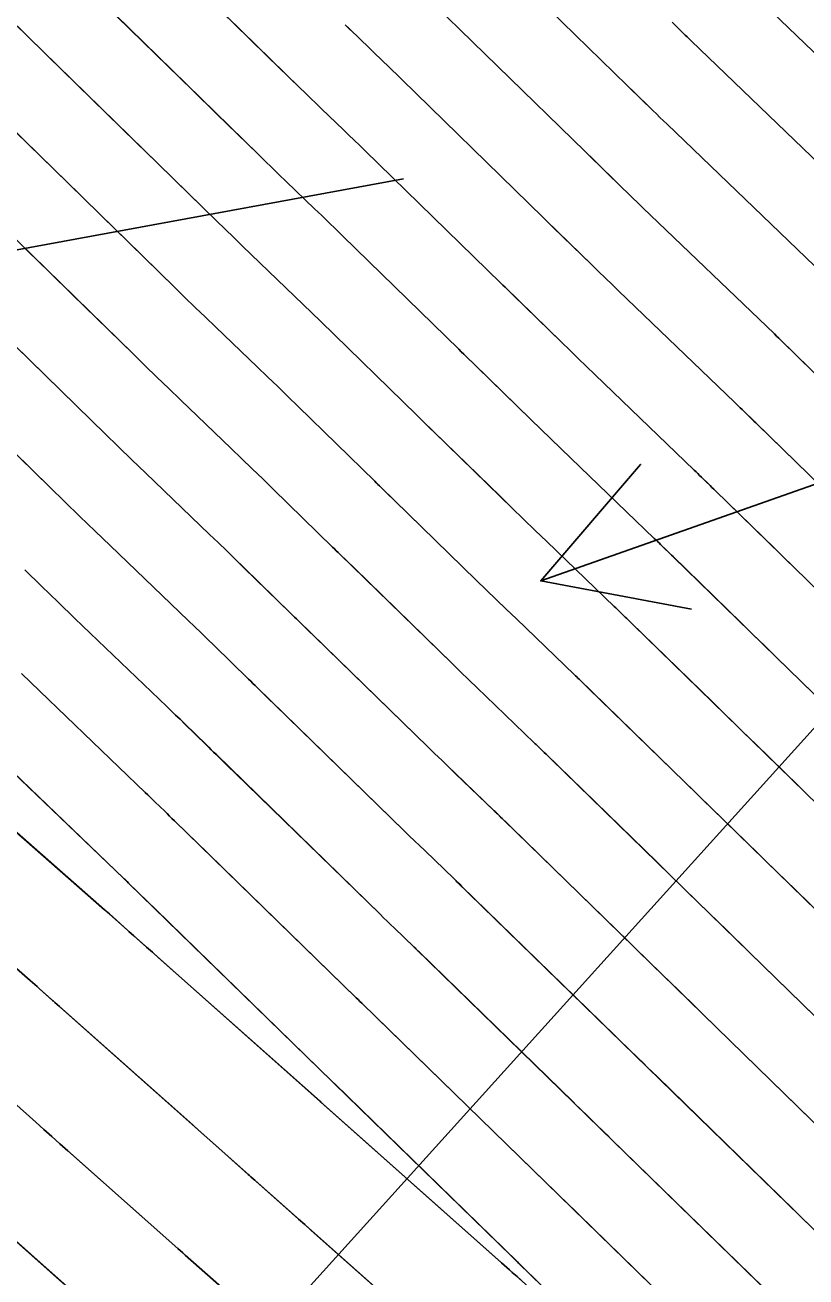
# Model space of a CAD drawing. Extents: x 954385 to 988206, y 1868364 to 1924553.
# Drawn here: x 955742.34 to 955772.86, y 1923075.98 to 1923124.94 of the extents above; entities that cross this region are included whole.
import ezdxf

# ---------------------------------------------------------------- set-up
doc = ezdxf.new("R2010")
doc.units = 0
for name, color, linetype in [('16', 7, 'Continuous'), ('26', 7, 'Continuous'), ('6', 7, 'Continuous'), ('7', 7, 'Continuous')]:
    doc.layers.add(name, color=color, linetype=linetype)

msp = doc.modelspace()

# ---------------------------------------------------------------- linework, layer by layer
at = {"layer": '16'}
for points in [[(955781.689, 1923090.486), (955767.184, 1923104.629), (955767.122, 1923104.688), (955767.061, 1923104.748), (955767, 1923104.807), (955766.938, 1923104.866), (955763.675, 1923108.004), (955763.284, 1923108.382), (955762.893, 1923108.76), (955762.502, 1923109.138), (955762.112, 1923109.518), (955759.489, 1923112.075), (955759.394, 1923112.168), (955759.299, 1923112.261), (955754.764, 1923116.688), (955754.489, 1923116.956), (955754.213, 1923117.223), (955753.937, 1923117.49), (955753.661, 1923117.756), (955752.552, 1923118.819), (955752.276, 1923119.086), (955751.999, 1923119.353), (955751.724, 1923119.62), (955751.449, 1923119.888), (955729.661, 1923141.199)], [(955783.298, 1923093.106), (955768.778, 1923107.264), (955768.709, 1923107.331), (955768.64, 1923107.398), (955768.571, 1923107.464), (955768.502, 1923107.531), (955764.615, 1923111.269), (955764.287, 1923111.586), (955763.959, 1923111.903), (955763.631, 1923112.221), (955763.304, 1923112.539), (955761.103, 1923114.684), (955761.023, 1923114.762), (955760.943, 1923114.84), (955755.637, 1923120.021), (955755.424, 1923120.228), (955755.211, 1923120.434), (955754.998, 1923120.64), (955754.784, 1923120.846), (955753.929, 1923121.667), (955753.715, 1923121.872), (955753.502, 1923122.078), (955753.289, 1923122.285), (955753.077, 1923122.492), (955735.978, 1923139.216)], [(955780.079, 1923087.866), (955765.589, 1923101.993), (955765.536, 1923102.046), (955765.482, 1923102.098), (955765.428, 1923102.15), (955765.374, 1923102.202), (955762.736, 1923104.739), (955762.281, 1923105.178), (955761.827, 1923105.616), (955761.373, 1923106.056), (955760.921, 1923106.497), (955757.876, 1923109.466), (955757.765, 1923109.573), (955757.654, 1923109.681), (955753.892, 1923113.354), (955753.554, 1923113.683), (955753.216, 1923114.012), (955752.876, 1923114.339), (955752.537, 1923114.666), (955751.176, 1923115.972), (955750.836, 1923116.299), (955750.497, 1923116.627), (955750.159, 1923116.955), (955749.821, 1923117.285), (955728.332, 1923138.303)], [(955778.47, 1923085.245), (955763.995, 1923099.358), (955763.949, 1923099.403), (955763.903, 1923099.448), (955763.856, 1923099.493), (955763.81, 1923099.537), (955761.545, 1923101.716), (955761.152, 1923102.094), (955760.76, 1923102.473), (955760.369, 1923102.852), (955759.978, 1923103.233), (955756.262, 1923106.856), (955756.199, 1923106.918), (955756.136, 1923106.979), (955756.073, 1923107.041), (955756.01, 1923107.102), (955753.02, 1923110.021), (955752.619, 1923110.411), (955752.218, 1923110.8), (955751.816, 1923111.189), (955751.413, 1923111.576), (955749.799, 1923113.125), (955749.396, 1923113.512), (955748.994, 1923113.901), (955748.593, 1923114.29), (955748.193, 1923114.681), (955726.902, 1923135.505)], [(955773.194, 1923115.525), (955767.435, 1923121.063), (955767.296, 1923121.198), (955767.156, 1923121.332), (955767.017, 1923121.467), (955766.879, 1923121.602), (955765.945, 1923122.512), (955765.877, 1923122.579), (955758.253, 1923130.021)], [(955699.973, 1923128.699), (955700.469, 1923128.264), (955700.964, 1923127.83), (955701.459, 1923127.395), (955703.526, 1923125.579), (955703.984, 1923125.191), (955704.454, 1923124.819), (955704.937, 1923124.463), (955705.432, 1923124.123), (955708.199, 1923122.295), (955708.319, 1923122.213), (955708.435, 1923122.128), (955708.549, 1923122.039), (955708.661, 1923121.947), (955710.448, 1923120.419), (955738.606, 1923096.34), (955738.745, 1923096.221), (955738.884, 1923096.101), (955739.022, 1923095.981), (955739.16, 1923095.86), (955745.451, 1923090.34), (955745.482, 1923090.313), (955745.513, 1923090.286), (955766.73, 1923071.409)], [(955769.315, 1923127.593), (955776.323, 1923120.854)], [(955786.844, 1923098.029), (955771.967, 1923112.534), (955771.883, 1923112.616), (955771.799, 1923112.697), (955771.715, 1923112.779), (955771.63, 1923112.86), (955766.495, 1923117.799), (955766.293, 1923117.994), (955766.09, 1923118.189), (955765.889, 1923118.385), (955765.687, 1923118.581), (955764.331, 1923119.903), (955764.257, 1923119.975), (955764.233, 1923119.999), (955757.381, 1923126.688)], [(955731.838, 1923126.482), (955746.565, 1923112.077), (955747.028, 1923111.625), (955747.492, 1923111.175), (955747.957, 1923110.726), (955748.423, 1923110.277), (955750.394, 1923108.386), (955750.807, 1923107.988), (955751.22, 1923107.589), (955751.632, 1923107.19), (955752.043, 1923106.79), (955754.365, 1923104.523), (955754.436, 1923104.454), (955754.506, 1923104.385), (955754.577, 1923104.316), (955754.648, 1923104.247), (955759.04, 1923099.965), (955759.367, 1923099.647), (955759.694, 1923099.329), (955760.022, 1923099.012), (955760.351, 1923098.696), (955762.246, 1923096.873), (955762.285, 1923096.836), (955762.323, 1923096.798), (955762.362, 1923096.76), (955762.401, 1923096.723), (955776.86, 1923082.625)], [(955698.307, 1923125.544), (955705.648, 1923119.267), (955705.856, 1923119.09), (955707.707, 1923117.507), (955735.893, 1923093.404), (955736.01, 1923093.304), (955736.126, 1923093.204), (955736.242, 1923093.103), (955736.358, 1923093.002), (955742.538, 1923087.579), (955742.631, 1923087.498), (955742.724, 1923087.415), (955742.817, 1923087.333), (955742.91, 1923087.251), (955765.468, 1923067.18)], [(955785.041, 1923095.597), (955770.372, 1923109.899), (955770.296, 1923109.973), (955770.22, 1923110.048), (955770.143, 1923110.122), (955770.066, 1923110.195), (955765.555, 1923114.534), (955765.29, 1923114.79), (955765.024, 1923115.046), (955764.76, 1923115.303), (955764.495, 1923115.56), (955762.717, 1923117.294), (955762.62, 1923117.388), (955762.588, 1923117.42), (955756.509, 1923123.354), (955756.359, 1923123.5), (955756.209, 1923123.646), (955756.059, 1923123.791), (955755.908, 1923123.936), (955755.305, 1923124.514), (955755.155, 1923124.659), (955755.005, 1923124.804), (955754.855, 1923124.95)], [(955767.633, 1923125.049), (955768.07, 1923124.623), (955768.146, 1923124.549), (955768.222, 1923124.475), (955768.299, 1923124.402), (955768.375, 1923124.328), (955774.758, 1923118.189)], [(955775.25, 1923080.005), (955760.807, 1923094.088), (955760.775, 1923094.118), (955760.744, 1923094.148), (955760.713, 1923094.178), (955760.682, 1923094.208), (955759.156, 1923095.676), (955758.892, 1923095.93), (955758.628, 1923096.186), (955758.364, 1923096.441), (955758.101, 1923096.697), (955753.034, 1923101.637), (955752.956, 1923101.714), (955752.877, 1923101.79), (955752.799, 1923101.867), (955752.721, 1923101.943), (955750.887, 1923103.733), (955750.556, 1923104.056), (955750.223, 1923104.379), (955749.89, 1923104.701), (955749.555, 1923105.022), (955747.046, 1923107.43), (955746.517, 1923107.939), (955745.989, 1923108.449), (955745.463, 1923108.961), (955744.937, 1923109.473), (955729.76, 1923124.318)], [(955773.641, 1923077.384), (955759.212, 1923091.452), (955759.189, 1923091.475), (955759.165, 1923091.498), (955759.141, 1923091.521), (955759.118, 1923091.544), (955757.962, 1923092.656), (955757.761, 1923092.849), (955757.561, 1923093.042), (955757.362, 1923093.236), (955757.162, 1923093.43), (955751.42, 1923099.028), (955751.334, 1923099.112), (955751.248, 1923099.196), (955751.162, 1923099.28), (955751.076, 1923099.364), (955749.732, 1923100.676), (955749.479, 1923100.922), (955749.226, 1923101.168), (955748.972, 1923101.413), (955748.717, 1923101.658), (955745.67, 1923104.583), (955745.077, 1923105.152), (955744.487, 1923105.723), (955743.897, 1923106.296), (955743.309, 1923106.87), (955727.682, 1923122.154)], [(955742.332, 1923103.631), (955742.984, 1923102.997), (955743.638, 1923102.366), (955744.293, 1923101.735), (955747.879, 1923098.294), (955748.054, 1923098.126), (955748.228, 1923097.957), (955748.403, 1923097.788), (955748.576, 1923097.619), (955749.431, 1923096.784), (955749.525, 1923096.693), (955749.619, 1923096.601), (955749.713, 1923096.51), (955749.806, 1923096.419), (955756.223, 1923090.162), (955756.359, 1923090.03), (955756.495, 1923089.898), (955756.631, 1923089.767), (955756.767, 1923089.636), (955757.554, 1923088.879), (955757.586, 1923088.848), (955757.618, 1923088.817), (955772.031, 1923074.764)], [(955770.422, 1923072.144), (955756.024, 1923086.182), (955755.998, 1923086.207), (955755.99, 1923086.215), (955755.573, 1923086.616), (955755.501, 1923086.685), (955755.429, 1923086.755), (955755.357, 1923086.825), (955755.285, 1923086.895), (955748.179, 1923093.822), (955748.084, 1923093.915), (955747.99, 1923094.007), (955747.895, 1923094.1), (955747.8, 1923094.192), (955747.421, 1923094.562), (955747.326, 1923094.655), (955747.231, 1923094.747), (955747.136, 1923094.839), (955747.04, 1923094.93), (955742.917, 1923098.888), (955742.198, 1923099.579)], [(955766.8, 1923071.485), (955754.429, 1923083.547), (955754.425, 1923083.55), (955754.37, 1923083.603), (955754.346, 1923083.627), (955746.392, 1923091.382), (955746.329, 1923091.444), (955746.265, 1923091.505), (955746.25, 1923091.521), (955746.234, 1923091.536), (955746.218, 1923091.551), (955746.202, 1923091.567), (955741.54, 1923096.041)], [(955743.653, 1923081.239), (955762.9, 1923064.115), (955763.106, 1923063.931), (955763.312, 1923063.748), (955763.518, 1923063.564), (955763.724, 1923063.381), (955769.327, 1923058.39), (955770.055, 1923057.741), (955770.78, 1923057.09), (955771.505, 1923056.437), (955772.228, 1923055.784), (955777.91, 1923050.632), (955778.052, 1923050.504), (955778.194, 1923050.375), (955778.336, 1923050.246), (955778.478, 1923050.117), (955807.815, 1923023.492)], [(955834.011, 1922994.421), (955805.173, 1923020.49), (955805.119, 1923020.539), (955805.065, 1923020.588), (955805.011, 1923020.637), (955804.958, 1923020.685), (955776.62, 1923046.403), (955776.028, 1923046.94), (955775.436, 1923047.477), (955774.844, 1923048.014), (955774.253, 1923048.551), (955768.58, 1923053.693), (955768.302, 1923053.944), (955768.024, 1923054.194), (955767.746, 1923054.444), (955767.466, 1923054.694), (955761.863, 1923059.685), (955761.208, 1923060.268), (955760.554, 1923060.85), (955759.899, 1923061.433), (955759.245, 1923062.016), (955741.012, 1923078.237)]]:
    msp.add_lwpolyline(points, dxfattribs=at)
at = {"layer": '26'}
for points in [[(955657.131, 1922968.928), (955793.644, 1923120.095), (955792.388, 1923114.228), (955793.644, 1923120.095), (955787.935, 1923118.25)], [(955757.131, 1923118.928), (955713.308, 1923110.873), (955717.876, 1923114.763), (955713.308, 1923110.873), (955718.961, 1923108.862)], [(955807.131, 1923118.928), (955762.499, 1923103.203), (955766.403, 1923107.759), (955762.499, 1923103.203), (955768.397, 1923102.1)]]:
    msp.add_lwpolyline(points, dxfattribs=at)
at = {"layer": '6'}
for points in [[(955774.137, 1923097.85), (955772.181, 1923099.756), (955771.718, 1923100.207), (955771.255, 1923100.658), (955770.792, 1923101.11), (955770.329, 1923101.561), (955767.673, 1923104.15), (955767.612, 1923104.21), (955767.551, 1923104.27), (955767.489, 1923104.33), (955767.428, 1923104.389), (955767.184, 1923104.628), (955767.122, 1923104.688), (955767.061, 1923104.747), (955767, 1923104.807), (955766.938, 1923104.866), (955763.676, 1923108.004), (955763.284, 1923108.381), (955762.893, 1923108.759), (955762.502, 1923109.138), (955762.112, 1923109.517), (955759.87, 1923111.703), (955759.68, 1923111.888), (955759.489, 1923112.074), (955759.394, 1923112.167), (955759.299, 1923112.26), (955754.764, 1923116.687), (955754.489, 1923116.955), (955754.213, 1923117.223), (955753.937, 1923117.49), (955753.66, 1923117.756), (955752.552, 1923118.819), (955752.276, 1923119.086), (955751.999, 1923119.353), (955751.724, 1923119.62), (955751.449, 1923119.888), (955749.827, 1923121.475), (955748.897, 1923122.385), (955744.474, 1923126.711)], [(955767.633, 1923125.049), (955768.07, 1923124.623), (955768.146, 1923124.549), (955768.222, 1923124.475), (955768.298, 1923124.401), (955768.375, 1923124.327), (955774.758, 1923118.189)], [(955739.724, 1923110.377), (955743.309, 1923106.87), (955743.897, 1923106.296), (955744.487, 1923105.723), (955745.078, 1923105.152), (955745.67, 1923104.582), (955748.717, 1923101.658), (955748.971, 1923101.413), (955749.225, 1923101.167), (955749.479, 1923100.922), (955749.732, 1923100.675), (955751.076, 1923099.363), (955751.162, 1923099.279), (955751.248, 1923099.195), (955751.334, 1923099.111), (955751.42, 1923099.027), (955751.85, 1923098.608), (955752.108, 1923098.357), (955757.162, 1923093.43), (955757.362, 1923093.236), (955757.561, 1923093.042), (955757.761, 1923092.848), (955757.962, 1923092.655), (955759.118, 1923091.544), (955759.141, 1923091.521), (955759.165, 1923091.498), (955759.189, 1923091.475), (955759.212, 1923091.452), (955759.33, 1923091.337), (955759.401, 1923091.268), (955764.854, 1923085.952), (955765.036, 1923085.774), (955765.219, 1923085.596), (955765.401, 1923085.418), (955765.583, 1923085.241), (955766.313, 1923084.53), (955766.496, 1923084.352), (955766.678, 1923084.174), (955766.86, 1923083.996), (955767.043, 1923083.818), (955772.39, 1923078.603), (955772.703, 1923078.298), (955773.015, 1923077.993)], [(955743.918, 1923075.65), (955738.161, 1923080.772)]]:
    msp.add_lwpolyline(points, dxfattribs=at)
at = {"layer": '7'}
for points in [[(955758.253, 1923130.021), (955765.877, 1923122.578), (955765.945, 1923122.512), (955766.08, 1923122.379), (955766.878, 1923121.601), (955767.017, 1923121.466), (955767.156, 1923121.332), (955767.296, 1923121.197), (955767.435, 1923121.063), (955773.194, 1923115.524)], [(955772.871, 1923103.272), (955772.462, 1923103.671), (955772.053, 1923104.07), (955771.644, 1923104.468), (955769.327, 1923106.727), (955769.259, 1923106.794), (955769.19, 1923106.861), (955769.121, 1923106.928), (955769.053, 1923106.995), (955768.778, 1923107.263), (955768.709, 1923107.33), (955768.64, 1923107.397), (955768.571, 1923107.464), (955768.502, 1923107.531), (955764.615, 1923111.268), (955764.287, 1923111.585), (955763.959, 1923111.902), (955763.631, 1923112.22), (955763.304, 1923112.538), (955761.423, 1923114.372), (955761.263, 1923114.528), (955761.103, 1923114.684), (955761.023, 1923114.762), (955760.943, 1923114.84), (955755.636, 1923120.021), (955755.424, 1923120.228), (955755.211, 1923120.434), (955754.998, 1923120.64), (955754.784, 1923120.846), (955753.929, 1923121.667), (955753.715, 1923121.872), (955753.502, 1923122.078), (955753.289, 1923122.285), (955753.077, 1923122.492), (955751.825, 1923123.717), (955751.107, 1923124.419), (955745.725, 1923129.684)], [(955776.322, 1923120.853), (955769.315, 1923127.592)], [(955774.275, 1923110.283), (955772.636, 1923111.88), (955772.553, 1923111.961), (955772.469, 1923112.043), (955772.385, 1923112.125), (955772.301, 1923112.207), (955771.966, 1923112.534), (955771.883, 1923112.616), (955771.799, 1923112.697), (955771.715, 1923112.778), (955771.63, 1923112.86), (955766.495, 1923117.798), (955766.293, 1923117.993), (955766.09, 1923118.188), (955765.888, 1923118.384), (955765.687, 1923118.58), (955764.503, 1923119.734), (955764.306, 1923119.926), (955764.232, 1923119.998), (955757.381, 1923126.688)], [(955742.054, 1923124.882), (955742.346, 1923124.596), (955742.639, 1923124.31), (955742.931, 1923124.024), (955743.224, 1923123.738), (955746.688, 1923120.35), (955747.449, 1923119.605), (955748.211, 1923118.86), (955749.821, 1923117.285), (955750.159, 1923116.955), (955750.497, 1923116.627), (955750.836, 1923116.299), (955751.176, 1923115.972), (955752.536, 1923114.666), (955752.876, 1923114.339), (955753.215, 1923114.011), (955753.554, 1923113.683), (955753.892, 1923113.354), (955757.654, 1923109.681), (955757.709, 1923109.627), (955757.765, 1923109.573), (955757.82, 1923109.519), (955757.875, 1923109.465), (955758.207, 1923109.141), (955758.318, 1923109.033), (955760.921, 1923106.496), (955761.373, 1923106.056), (955761.827, 1923105.616), (955762.281, 1923105.177), (955762.736, 1923104.739), (955765.374, 1923102.202), (955765.428, 1923102.15), (955765.482, 1923102.098), (955765.536, 1923102.045), (955765.589, 1923101.993), (955765.804, 1923101.783), (955765.858, 1923101.731), (955765.911, 1923101.679), (955765.965, 1923101.626), (955766.018, 1923101.574), (955769.206, 1923098.466), (955769.627, 1923098.056), (955770.048, 1923097.646), (955770.468, 1923097.236), (955770.889, 1923096.826), (955772.572, 1923095.186), (955772.993, 1923094.776)], [(955754.855, 1923124.95), (955755.004, 1923124.804), (955755.155, 1923124.659), (955755.305, 1923124.514), (955755.908, 1923123.936), (955756.059, 1923123.791), (955756.209, 1923123.645), (955756.359, 1923123.5), (955756.509, 1923123.354), (955762.588, 1923117.419), (955762.652, 1923117.356), (955762.717, 1923117.293), (955762.975, 1923117.041), (955764.495, 1923115.559), (955764.76, 1923115.302), (955765.024, 1923115.045), (955765.29, 1923114.789), (955765.555, 1923114.533), (955770.066, 1923110.195), (955770.143, 1923110.121), (955770.219, 1923110.047), (955770.296, 1923109.973), (955770.372, 1923109.899), (955770.677, 1923109.601), (955770.753, 1923109.526), (955770.829, 1923109.452), (955770.906, 1923109.378), (955770.982, 1923109.303), (955772.959, 1923107.375)], [(955775.967, 1923087.685), (955772.452, 1923091.114), (955772.091, 1923091.466), (955771.73, 1923091.818), (955771.368, 1923092.17), (955771.007, 1923092.522), (955769.563, 1923093.93), (955769.201, 1923094.282), (955768.84, 1923094.633), (955768.479, 1923094.985), (955768.118, 1923095.337), (955764.364, 1923098.998), (955764.318, 1923099.043), (955764.272, 1923099.088), (955764.226, 1923099.133), (955764.18, 1923099.178), (955763.995, 1923099.358), (955763.949, 1923099.403), (955763.903, 1923099.448), (955763.856, 1923099.493), (955763.81, 1923099.537), (955761.545, 1923101.715), (955761.152, 1923102.094), (955760.76, 1923102.472), (955760.369, 1923102.852), (955759.978, 1923103.232), (955756.765, 1923106.364), (955756.513, 1923106.61), (955756.261, 1923106.856), (955756.198, 1923106.917), (955756.135, 1923106.978), (955756.072, 1923107.04), (955756.009, 1923107.101), (955753.019, 1923110.021), (955752.619, 1923110.411), (955752.218, 1923110.8), (955751.815, 1923111.188), (955751.413, 1923111.576), (955749.799, 1923113.125), (955749.396, 1923113.512), (955748.994, 1923113.901), (955748.593, 1923114.29), (955748.193, 1923114.681), (955746.284, 1923116.549), (955745.381, 1923117.432), (955744.478, 1923118.315), (955741.973, 1923120.765)], [(955774.775, 1923084.658), (955770.649, 1923088.682), (955770.347, 1923088.976), (955770.046, 1923089.27), (955769.744, 1923089.564), (955769.443, 1923089.858), (955768.236, 1923091.033), (955767.935, 1923091.327), (955767.633, 1923091.621), (955767.332, 1923091.915), (955767.03, 1923092.209), (955762.71, 1923096.421), (955762.632, 1923096.497), (955762.555, 1923096.572), (955762.401, 1923096.723), (955762.362, 1923096.76), (955762.324, 1923096.798), (955762.285, 1923096.835), (955762.246, 1923096.873), (955760.351, 1923098.695), (955760.022, 1923099.012), (955759.694, 1923099.329), (955759.367, 1923099.647), (955759.04, 1923099.965), (955755.213, 1923103.695), (955754.93, 1923103.971), (955754.647, 1923104.246), (955754.577, 1923104.315), (955754.506, 1923104.384), (955754.435, 1923104.453), (955754.365, 1923104.522), (955752.043, 1923106.789), (955751.632, 1923107.189), (955751.22, 1923107.589), (955750.807, 1923107.988), (955750.394, 1923108.385), (955748.423, 1923110.277), (955747.957, 1923110.726), (955747.492, 1923111.175), (955747.028, 1923111.625), (955746.565, 1923112.077), (955744.188, 1923114.403), (955743.313, 1923115.259), (955742.437, 1923116.115), (955740.686, 1923117.828)], [(955773.583, 1923081.63), (955768.846, 1923086.25), (955768.604, 1923086.486), (955768.362, 1923086.722), (955768.12, 1923086.958), (955767.878, 1923087.194), (955766.91, 1923088.137), (955766.668, 1923088.373), (955766.426, 1923088.609), (955766.184, 1923088.844), (955765.942, 1923089.08), (955761.055, 1923093.845), (955760.993, 1923093.905), (955760.931, 1923093.966), (955760.807, 1923094.087), (955760.775, 1923094.118), (955760.744, 1923094.148), (955760.713, 1923094.178), (955760.682, 1923094.208), (955759.156, 1923095.675), (955758.892, 1923095.93), (955758.628, 1923096.185), (955758.364, 1923096.441), (955758.101, 1923096.697), (955753.66, 1923101.026), (955753.425, 1923101.255), (955753.033, 1923101.637), (955752.955, 1923101.713), (955752.877, 1923101.79), (955752.799, 1923101.866), (955752.72, 1923101.942), (955750.887, 1923103.732), (955750.555, 1923104.055), (955750.223, 1923104.378), (955749.889, 1923104.7), (955749.555, 1923105.021), (955747.046, 1923107.43), (955746.517, 1923107.939), (955745.989, 1923108.449), (955745.463, 1923108.961), (955744.937, 1923109.473), (955741.956, 1923112.39)], [(955742.332, 1923103.631), (955742.984, 1923102.997), (955743.638, 1923102.365), (955744.293, 1923101.735), (955747.878, 1923098.294), (955748.053, 1923098.125), (955748.228, 1923097.957), (955748.402, 1923097.788), (955748.576, 1923097.618), (955749.431, 1923096.783), (955749.525, 1923096.692), (955749.618, 1923096.601), (955749.712, 1923096.509), (955749.806, 1923096.418), (955750.274, 1923095.961), (955750.555, 1923095.687), (955756.224, 1923090.162), (955756.359, 1923090.03), (955756.495, 1923089.898), (955756.631, 1923089.767), (955756.767, 1923089.635), (955757.554, 1923088.879), (955757.586, 1923088.848), (955757.618, 1923088.817), (955757.714, 1923088.723), (955757.746, 1923088.692), (955763.766, 1923082.823), (955763.889, 1923082.703), (955764.011, 1923082.584), (955764.134, 1923082.464), (955764.257, 1923082.344), (955764.748, 1923081.865), (955764.871, 1923081.746), (955764.994, 1923081.626), (955765.117, 1923081.506), (955765.24, 1923081.386), (955771.198, 1923075.576)], [(955742.198, 1923099.579), (955742.917, 1923098.888), (955747.04, 1923094.93), (955747.136, 1923094.838), (955747.231, 1923094.746), (955747.326, 1923094.654), (955747.421, 1923094.561), (955747.8, 1923094.191), (955747.894, 1923094.099), (955747.989, 1923094.006), (955748.084, 1923093.914), (955748.179, 1923093.821), (955748.699, 1923093.315), (955749.003, 1923093.018), (955755.285, 1923086.895), (955755.357, 1923086.825), (955755.429, 1923086.755), (955755.501, 1923086.685), (955755.573, 1923086.616), (955755.99, 1923086.215), (955756.015, 1923086.19), (955756.092, 1923086.116), (955762.678, 1923079.695), (955762.804, 1923079.571), (955762.931, 1923079.448), (955763.184, 1923079.201), (955763.31, 1923079.078), (955763.437, 1923078.955), (955770.006, 1923072.548)], [(955741.54, 1923096.04), (955746.202, 1923091.566), (955746.218, 1923091.55), (955746.233, 1923091.535), (955746.249, 1923091.52), (955746.265, 1923091.504), (955746.36, 1923091.412), (955746.391, 1923091.381), (955747.123, 1923090.668), (955747.45, 1923090.349), (955754.346, 1923083.627), (955754.371, 1923083.603), (955754.429, 1923083.547), (955754.437, 1923083.539), (955761.589, 1923076.566), (955761.634, 1923076.523), (955766.764, 1923071.519)], [(955761.721, 1923075.863), (955761.573, 1923075.995), (955761.388, 1923076.159), (955761.277, 1923076.258), (955760.963, 1923076.538), (955753.906, 1923082.818), (955753.871, 1923082.849), (955747.548, 1923088.475), (955747.319, 1923088.679), (955747.09, 1923088.883), (955746.6, 1923089.319), (955746.401, 1923089.495), (955746.202, 1923089.672), (955745.637, 1923090.176), (955745.575, 1923090.231), (955745.513, 1923090.286), (955745.482, 1923090.313), (955745.451, 1923090.341), (955740.261, 1923094.895)], [(955757.326, 1923074.423), (955753.763, 1923077.594), (955753.519, 1923077.811), (955753.275, 1923078.028), (955753.032, 1923078.244), (955752.788, 1923078.461), (955751.378, 1923079.716), (955751.326, 1923079.762), (955751.274, 1923079.808), (955751.17, 1923079.9), (955751.118, 1923079.946), (955751.066, 1923079.992), (955749.785, 1923081.133), (955749.562, 1923081.33), (955749.34, 1923081.528), (955749.118, 1923081.726), (955748.896, 1923081.924), (955743.687, 1923086.557), (955743.509, 1923086.716), (955743.442, 1923086.775), (955743.42, 1923086.795), (955742.909, 1923087.25), (955742.816, 1923087.333), (955742.724, 1923087.415), (955742.631, 1923087.497), (955742.537, 1923087.579), (955741.678, 1923088.334)], [(955750.236, 1923075.381), (955748.598, 1923076.837), (955748.503, 1923076.922), (955748.313, 1923077.091), (955744.019, 1923080.913), (955743.705, 1923081.192), (955743.392, 1923081.471), (955743.079, 1923081.749), (955742.766, 1923082.028), (955741.035, 1923083.568)]]:
    msp.add_lwpolyline(points, dxfattribs=at)

doc.saveas('drawing.dxf')
